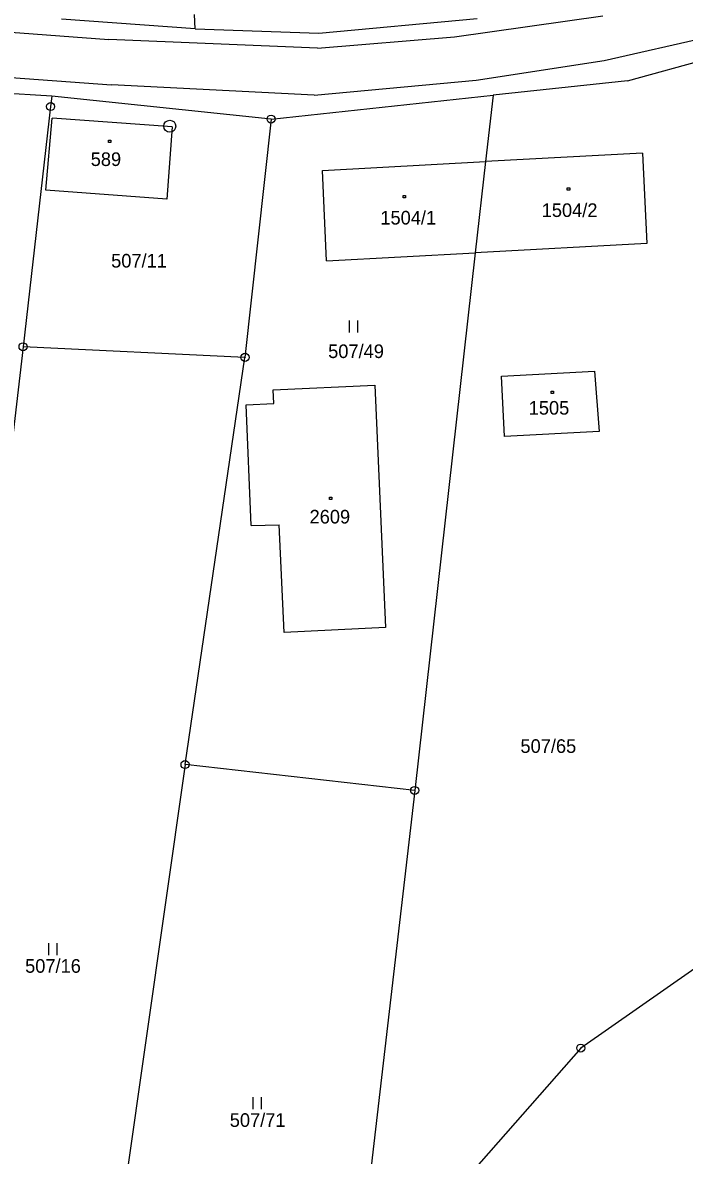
# Model space of a CAD drawing. Extents: x -795483 to -789093, y -1112258 to -1108741.
# Drawn here: x -790881.7 to -790799.2, y -1110387.9 to -1110246.6 of the extents above; entities that cross this region are included whole.
import ezdxf

# ---------------------------------------------------------------- set-up
doc = ezdxf.new("R2010")
doc.units = 0
for name, color, linetype in [('Vrstva 1', 7, 'Continuous'), ('Vrstva 14', 7, 'Continuous'), ('Vrstva 15', 7, 'Continuous'), ('Vrstva 2', 7, 'Continuous'), ('Vrstva 23', 7, 'Continuous'), ('Vrstva 25', 7, 'Continuous'), ('Vrstva 28', 7, 'Continuous')]:
    doc.layers.add(name, color=color, linetype=linetype)

msp = doc.modelspace()

# ---------------------------------------------------------------- linework, layer by layer
at = {"layer": 'Vrstva 1'}
for p, q in [((-790860.21, -1110247.37), (-790860.31, -1110245.6)), ((-790860.21, -1110247.37), (-790876.9, -1110246.18)), ((-790860.21, -1110247.37), (-790844.82, -1110247.92)), ((-790844.82, -1110247.92), (-790825.07, -1110246.11)), ((-790806.3, -1110253.86), (-790790.91, -1110249.61)), ((-790806.3, -1110253.86), (-790823.07, -1110255.66)), ((-790878.11, -1110255.79), (-790891.03, -1110255)), ((-790878.11, -1110255.79), (-790878.25, -1110257.08)), ((-790850.76, -1110258.64), (-790878.11, -1110255.79)), ((-790850.76, -1110258.64), (-790823.07, -1110255.66)), ((-790823.07, -1110255.66), (-790824.01, -1110263.95)), ((-790878.25, -1110257.08), (-790881.69, -1110287.05)), ((-790878.84, -1110267.5), (-790878.06, -1110258.53)), ((-790863.08, -1110259.63), (-790878.06, -1110258.53)), ((-790850.76, -1110258.64), (-790854.01, -1110288.37)), ((-790863.08, -1110259.63), (-790863.74, -1110268.65)), ((-790804.44, -1110262.91), (-790824.01, -1110263.95)), ((-790804.44, -1110262.91), (-790803.9, -1110274.18)), ((-790844.36, -1110265.04), (-790824.01, -1110263.95)), ((-790824.01, -1110263.95), (-790825.29, -1110275.33)), ((-790843.84, -1110276.33), (-790844.36, -1110265.04)), ((-790863.74, -1110268.65), (-790878.84, -1110267.5)), ((-790803.9, -1110274.18), (-790825.29, -1110275.33)), ((-790843.84, -1110276.33), (-790825.29, -1110275.33)), ((-790825.29, -1110275.33), (-790832.85, -1110342.4)), ((-790881.69, -1110287.05), (-790882.91, -1110297.8)), ((-790854.01, -1110288.37), (-790881.69, -1110287.05)), ((-790861.49, -1110339.17), (-790854.01, -1110288.37)), ((-790822.04, -1110290.73), (-790810.43, -1110290.1)), ((-790821.63, -1110298.25), (-790822.04, -1110290.73)), ((-790810.43, -1110290.1), (-790809.84, -1110297.64)), ((-790850.5, -1110292.41), (-790837.84, -1110291.85)), ((-790850.42, -1110294.11), (-790850.5, -1110292.41)), ((-790837.84, -1110291.85), (-790836.51, -1110322.08)), ((-790853.87, -1110294.29), (-790850.42, -1110294.11)), ((-790853.23, -1110309.33), (-790853.87, -1110294.29)), ((-790809.84, -1110297.64), (-790821.63, -1110298.25)), ((-790853.23, -1110309.33), (-790849.74, -1110309.26)), ((-790849.14, -1110322.69), (-790849.74, -1110309.26)), ((-790836.51, -1110322.08), (-790849.14, -1110322.69)), ((-790861.49, -1110339.17), (-790875.07, -1110434.94)), ((-790832.85, -1110342.4), (-790861.49, -1110339.17)), ((-790832.85, -1110342.4), (-790838.82, -1110393.83)), ((-790797.91, -1110364.61), (-790812.14, -1110374.54)), ((-790812.14, -1110374.54), (-790827.18, -1110391.65))]:
    msp.add_line(p, q, dxfattribs=at)
at = {"layer": 'Vrstva 2'}
for p, q in [((-790906.08, -1110246.08), (-790870.98, -1110248.71)), ((-790827.9, -1110248.39), (-790809.4, -1110245.76)), ((-790844.96, -1110249.78), (-790870.98, -1110248.71)), ((-790844.96, -1110249.78), (-790827.9, -1110248.39)), ((-790809.24, -1110251.34), (-790792.64, -1110247.56)), ((-790825.19, -1110253.81), (-790809.24, -1110251.34)), ((-790906.49, -1110251.77), (-790870.66, -1110254.37)), ((-790845.39, -1110255.68), (-790870.66, -1110254.37)), ((-790845.39, -1110255.68), (-790825.19, -1110253.81))]:
    msp.add_line(p, q, dxfattribs=at)
at = {"layer": 'Vrstva 23'}
for p, q in [((-790840.97, -1110285.28), (-790840.97, -1110283.78)), ((-790839.97, -1110283.78), (-790839.97, -1110285.28)), ((-790878.47, -1110362.95), (-790878.47, -1110361.45)), ((-790877.47, -1110361.45), (-790877.47, -1110362.95)), ((-790852.99, -1110382.18), (-790852.99, -1110380.68)), ((-790851.99, -1110380.68), (-790851.99, -1110382.18))]:
    msp.add_line(p, q, dxfattribs=at)
at = {"layer": 'Vrstva 25'}
for p, q in [((-790871.03, -1110261.26), (-790870.73, -1110261.26)), ((-790871.03, -1110261.56), (-790871.03, -1110261.26)), ((-790870.73, -1110261.56), (-790871.03, -1110261.56)), ((-790870.73, -1110261.26), (-790870.73, -1110261.56)), ((-790813.82, -1110267.23), (-790813.52, -1110267.23)), ((-790813.82, -1110267.53), (-790813.82, -1110267.23)), ((-790813.52, -1110267.23), (-790813.52, -1110267.53)), ((-790834.29, -1110268.17), (-790833.99, -1110268.17)), ((-790834.29, -1110268.47), (-790834.29, -1110268.17)), ((-790833.99, -1110268.47), (-790834.29, -1110268.47)), ((-790833.99, -1110268.17), (-790833.99, -1110268.47)), ((-790813.52, -1110267.53), (-790813.82, -1110267.53)), ((-790815.84, -1110292.57), (-790815.54, -1110292.57)), ((-790815.84, -1110292.87), (-790815.84, -1110292.57)), ((-790815.54, -1110292.57), (-790815.54, -1110292.87)), ((-790815.54, -1110292.87), (-790815.84, -1110292.87)), ((-790843.47, -1110305.82), (-790843.17, -1110305.82)), ((-790843.47, -1110306.12), (-790843.47, -1110305.82)), ((-790843.17, -1110306.12), (-790843.47, -1110306.12)), ((-790843.17, -1110305.82), (-790843.17, -1110306.12))]:
    msp.add_line(p, q, dxfattribs=at)
at = {"layer": 'Vrstva 28'}
for centre, radius in [((-790878.25, -1110257.08), 0.5), ((-790878.25, -1110257.08), 0.01), ((-790863.39, -1110259.54), 0.75), ((-790850.76, -1110258.64), 0.5), ((-790850.76, -1110258.64), 0.01), ((-790863.39, -1110259.54), 0.01), ((-790881.69, -1110287.05), 0.5), ((-790881.69, -1110287.05), 0.01), ((-790854.01, -1110288.37), 0.5), ((-790854.01, -1110288.37), 0.01), ((-790861.49, -1110339.17), 0.5), ((-790861.49, -1110339.17), 0.01), ((-790832.85, -1110342.4), 0.5), ((-790832.85, -1110342.4), 0.01), ((-790812.14, -1110374.54), 0.5), ((-790812.14, -1110374.54), 0.01)]:
    msp.add_circle(centre, radius, dxfattribs=at)

# ---------------------------------------------------------------- texts
at = {"layer": 'Vrstva 14'}
for s, p in [('507/11', (-790870.7, -1110277.17)), ('507/49', (-790843.64, -1110288.46)), ('507/65', (-790819.66, -1110337.72)), ('507/16', (-790881.43, -1110365.15)), ('507/71', (-790855.91, -1110384.38))]:
    msp.add_text(s, height=1.7, dxfattribs=at).set_placement(p)
at = {"layer": 'Vrstva 15'}
for s, p in [('589', (-790873.25, -1110264.5)), ('1504/1', (-790837.13, -1110271.8)), ('1504/2', (-790817.01, -1110270.86)), ('1505', (-790818.63, -1110295.52)), ('2609', (-790845.96, -1110309.1))]:
    msp.add_text(s, height=1.7, dxfattribs=at).set_placement(p)

doc.saveas('drawing.dxf')
